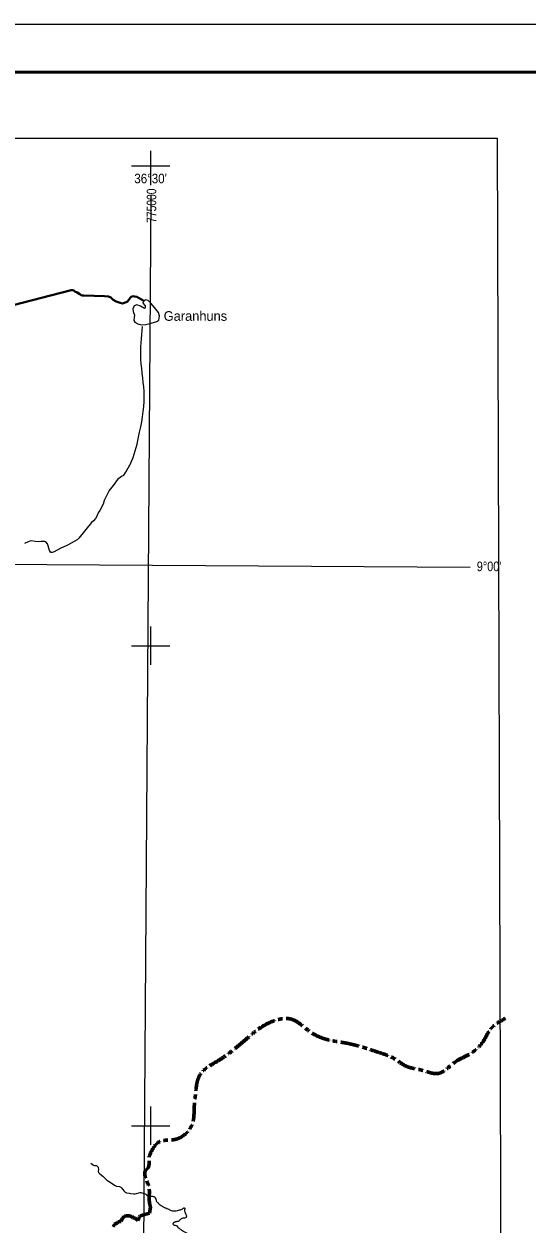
# Model space of a CAD drawing. Extents: x 553962 to 842807, y 8883888 to 9032388.
# Drawn here: x 768390 to 794618, y 8969830 to 9032388 of the extents above; entities that cross this region are included whole.
import ezdxf
from ezdxf.enums import TextEntityAlignment as Align

# ---------------------------------------------------------------- set-up
doc = ezdxf.new("R2010")
doc.units = 0
doc.header["$LTSCALE"] = 160
doc.linetypes.add('LONG_DASH_SHORT_DASH', pattern=[9.9, 6, -1.2, 1.5, -1.2])
for name, color, linetype, lineweight in [('1', 7, 'Continuous', 13), ('15', 7, 'Continuous', 25), ('2', 7, 'Continuous', 13), ('21', 7, 'Continuous', 25), ('28', 7, 'Continuous', 13), ('34', 7, 'LONG_DASH_SHORT_DASH', 60)]:
    doc.layers.add(name, color=color, linetype=linetype, lineweight=lineweight)
doc.layers.add('29', color=7, linetype='Continuous')

msp = doc.modelspace()

# ---------------------------------------------------------------- linework, layer by layer
at = {"layer": '1'}
for p, q in [((775000, 9024000), (775000, 9025783.6)), ((774000, 9025000), (776000, 9025000)), ((775000, 8999000), (775000, 9001000)), ((774000, 9000000), (776000, 9000000)), ((775000, 8974000), (775000, 8976000)), ((774000, 8975000), (776000, 8975000))]:
    msp.add_line(p, q, dxfattribs=at)
msp.add_lwpolyline([(842807.3, 9032387.8), (842807.3, 8883887.8), (553961.7, 8883887.8), (553961.7, 9032387.8)], close=True, dxfattribs=at)
at = {"layer": '1', "lineweight": 53}
msp.add_lwpolyline([(840307.3, 9029887.8), (840307.3, 8886387.8), (560211.7, 8886387.8), (560211.7, 9029887.8)], close=True, dxfattribs=at)
at = {"layer": '1', "lineweight": 25}
msp.add_lwpolyline([(563033.9, 9026438.8), (793061.1, 9026438.8), (793495.6, 8889836.8), (563468.3, 8889836.8)], close=True, dxfattribs=at)
at = {"layer": '15', "lineweight": 40}
msp.add_lwpolyline([(756511.8, 9014822.1), (770853.3, 9018520.5), (770924.2, 9018521.6), (770985.1, 9018512.5), (771046.6, 9018462.9), (771159, 9018394), (771296.8, 9018315.3), (771363.3, 9018270.9), (771439.6, 9018246.8), (771515.7, 9018237.9), (772584.4, 9018214.5), (772792.2, 9018202.7), (772924.7, 9018144.2), (773037.8, 9018024.7), (773196.2, 9017926.1), (773399.7, 9017858.6), (773526.7, 9017830.3), (773718.2, 9017894), (773793.5, 9017940.7), (773853.2, 9018012.4), (773922.3, 9018129.7), (773982.4, 9018176.2), (774057.9, 9018207.7), (774154.2, 9018199.1), (774276, 9018180.9), (774647, 9017969.3)], dxfattribs=at)
at = {"layer": '15'}
msp.add_lwpolyline([(773619.5, 9008873.2), (773587.2, 9008870.6), (773476.6, 9008818.3), (773271.3, 9008663.4), (773032.9, 9008346.2), (772824.1, 9008080.1), (772676.6, 9007784.6), (772578.4, 9007575.8), (772510.4, 9007377.7), (772338, 9007051.5), (772258.8, 9006923.8), (772200.1, 9006786.5), (772121.2, 9006638.6), (772006.6, 9006510.5), (771906.7, 9006417.9), (771255.5, 9005598.9), (771165.5, 9005516.6), (770688.2, 9005266.4), (770582.6, 9005214.1), (770316.2, 9005078.5), (769969.7, 9004886), (769853.6, 9004863.9), (769792.8, 9004862.9), (769725.5, 9004968), (769651, 9005209.4), (769624.2, 9005310), (769552.1, 9005394.8), (769470.5, 9005439), (769278.1, 9005435.9), (769146.7, 9005418.7), (768969.3, 9005431), (768781.4, 9005468.4), (768690.5, 9005456.9), (768600, 9005409.9), (768419.6, 9005320.2)], dxfattribs=at)
msp.add_spline([(773587.2, 9008870.6), (773945.5, 9009485.9), (774363.7, 9010866.4), (774656.4, 9013000.1), (774489.1, 9014924.5), (774572.8, 9016639.8)], degree=3, dxfattribs=at)
at = {"layer": '2'}
for points in [[(775005.4, 9023438.3), (774482.3, 8948876), (774053.6, 8890875.3)], [(565303.2, 9005146.6), (664889.8, 9004806.7), (719872.1, 9004543.9), (791662, 9004102.7)]]:
    msp.add_lwpolyline(points, dxfattribs=at)
at = {"layer": '21'}
msp.add_lwpolyline([(771876, 8973041.5), (772006.2, 8972944.6), (772070.2, 8972932.2), (772148.3, 8972927.4), (772187.3, 8972917.2), (772211.5, 8972898.3), (772251, 8972838.4), (772264.9, 8972807.9), (772270.9, 8972733.2), (772265.5, 8972622.9), (772270.6, 8972583.3), (772277.9, 8972566.5), (772296.5, 8972541.9), (772343.1, 8972493), (772505.4, 8972378), (772561.9, 8972322.7), (772606.9, 8972262.1), (772692.4, 8972184), (772804.8, 8972104.9), (772884.1, 8972054.4), (773050.9, 8971936), (773147.5, 8971877.9), (773217, 8971856.8), (773371.3, 8971829.2), (773444.2, 8971793.1), (773493.8, 8971751.1), (773593, 8971605.1), (773623.6, 8971571.2), (773664.4, 8971541.1), (773743.8, 8971509.8), (773894.1, 8971492.5), (773964.8, 8971473.7), (774119.1, 8971452.1), (774185.8, 8971457.8), (774440.5, 8971527.4), (774479.9, 8971526), (774580, 8971487.5)], dxfattribs=at)
for points in [[(774580, 8971487.5), (774738.3, 8971438.3), (774783.6, 8971397.1), (774879.5, 8971329.9), (774915, 8971319.3), (775042.2, 8971323.1), (775133.7, 8971317), (775179.3, 8971301.3), (775209.5, 8971275.5), (775229.7, 8971255), (775254.7, 8971219.1)], [(775254.7, 8971219.1), (775273.9, 8971117.1), (775303.7, 8971055.7), (775353.9, 8970999.2), (775404.2, 8970952.9), (775434.4, 8970922), (775535.3, 8970844.6), (775616.1, 8970797.9), (775722.4, 8970745.9), (775793.2, 8970714.7), (775894.5, 8970667.8), (776066.5, 8970584.5), (776193.4, 8970562.8), (776239.2, 8970562.3), (776325.7, 8970566.5), (776448.3, 8970605.9), (776637.1, 8970654.8), (776678.1, 8970684.9), (776724.2, 8970715), (776770, 8970709.4), (776769.4, 8970663.6), (776763.5, 8970587.3), (776772.7, 8970505.8), (776802.6, 8970449.5), (776837.4, 8970377.9), (776857, 8970311.6), (776856.6, 8970275.9), (776840.7, 8970225.2), (776804.9, 8970205.2), (776713.1, 8970185.8), (776631.5, 8970171.4), (776554.6, 8970121.4), (776498.2, 8970081.2), (776456.9, 8970030.8), (776395.6, 8970006), (776339.6, 8970001.5), (776242.6, 8969966.9), (776211.8, 8969952), (776149.9, 8969876.3), (776186.5, 8969836.6), (776239.8, 8969823.2), (776312, 8969808.4), (776352.3, 8969777.4), (776513.4, 8969633.2), (776568.9, 8969586.9), (776644.6, 8969535.2), (776674.9, 8969519.6), (776695.1, 8969499), (776700.1, 8969499), (776760.9, 8969472.9), (776821.5, 8969431.5), (776867, 8969410.7), (776978.7, 8969389.1), (777074.7, 8969337.2), (777125.2, 8969296)]]:
    msp.add_spline(points, degree=3, dxfattribs=at)
at = {"layer": '28', "lineweight": 25}
msp.add_lwpolyline([(774642.6, 9017970.5), (774590, 9017853.5), (774707, 9017703.1), (774699.9, 9017607.5), (774666.4, 9017564.6), (774465.8, 9017695.9), (774272.4, 9017755.6), (774141.1, 9017703.1), (774059.9, 9017559.8), (774088.6, 9017407), (774150.6, 9017220.7), (774131.5, 9017098.9), (774119.6, 9016950.8), (774174.5, 9016850.6), (774322.6, 9016774.1), (774496.9, 9016721.6), (774740.5, 9016728.8), (775024.6, 9016812.3), (775308.8, 9016886.4), (775418.6, 9016962.8), (775461.6, 9017165.8), (775401.9, 9017366.4), (775199, 9017617.1), (775010.3, 9017846.3), (774859.9, 9017984.8), (774742.8, 9018020.7)], close=True, dxfattribs=at)
at = {"layer": '34'}
msp.add_lwpolyline([(773047, 8969731.2), (773102.9, 8969872.7), (773255, 8969928.6), (773300.2, 8969990.6), (773443.7, 8970014.5), (773486.8, 8970139.8), (773626, 8970282.5), (773731.8, 8970306), (773871, 8970302.2), (774013.6, 8970267), (774078.7, 8970194.6), (774183.8, 8970183.7), (774331.7, 8970068.2), (774400.2, 8970183.1), (774404.4, 8970245.9), (774447.5, 8970308.5), (774942, 8970436.7), (774983.4, 8970753.6)], dxfattribs=at)
for points in [[(774916.5, 8973418.2), (775478.1, 8974177.4), (776290.7, 8974291.4), (777196.8, 8975186), (777264.6, 8975941.4), (777345.8, 8976735), (777449.2, 8977387.2), (777608.6, 8977717.9), (778406.9, 8978319.4), (779810.2, 8979372), (780468.2, 8979924.8), (781480.7, 8980484.1), (782292.3, 8980559.6), (783352.2, 8979861.4), (784430.9, 8979432.1), (785111.7, 8979317.6), (786206.5, 8979042), (786859.7, 8978825.3), (787687.7, 8978503.1), (788298.8, 8978107.6), (789154.5, 8977887.5), (789973.3, 8977719.2), (790885.7, 8978331.6), (791603.1, 8978716.6), (792379.3, 8979459.6), (792695.4, 8980005.5), (793070.1, 8980345.1), (793495.6, 8980595)], [(774985.7, 8970742.8), (774935.6, 8970978.9), (774927.1, 8971504.1), (774899.9, 8971837.9), (774747.8, 8972226.8), (774763.5, 8972712.9), (774815.3, 8972749.7), (774914.1, 8973066.6), (774916.5, 8973418.2)]]:
    msp.add_spline(points, degree=3, dxfattribs=at)

# ---------------------------------------------------------------- texts
at = {"layer": '1', "width": 0.8}
msp.add_text('775000', height=500, rotation=90, dxfattribs=at).set_placement((775287.3, 9022925.4), align=Align.CENTER)
at = {"layer": '2'}
for s, width, p in [("36°30'", 0.9, (774990.8, 9024091.2)), ("9°00'", 0.85, (792640.7, 9003886.2))]:
    msp.add_text(s, height=500, dxfattribs=dict(at, width=width)).set_placement(p, align=Align.CENTER)
at = {"layer": '29'}
msp.add_text('Garanhuns', height=500, dxfattribs=at).set_placement((775675, 9016928.7))

doc.saveas('drawing.dxf')
